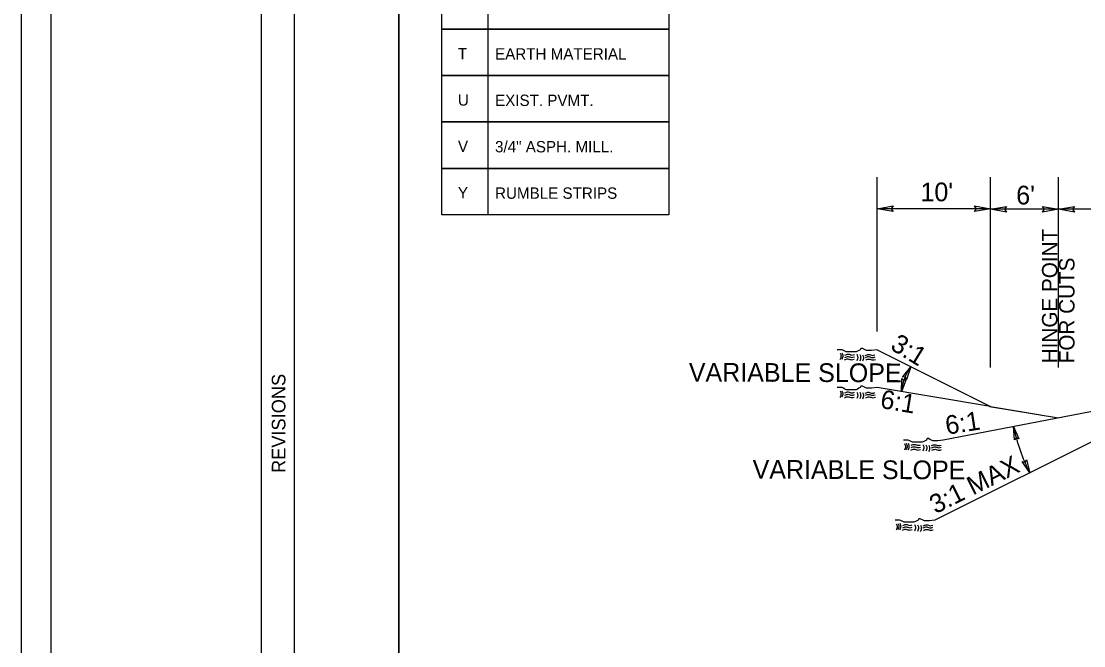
# Model space of a CAD drawing. Extents: x 2241081 to 2251104, y 658534 to 663427.
# Drawn here: x 2247635.5 to 2248103.9, y 661261.8 to 661537.1 of the extents above; entities that cross this region are included whole.
import ezdxf

# ---------------------------------------------------------------- set-up
doc = ezdxf.new("R2010")
doc.units = 0
for name, color, linetype in [('Old_Level_1', 7, 'Continuous'), ('Old_Level_2', 7, 'Continuous'), ('Prop Dimension', 7, 'Continuous'), ('Prop Dimension Text', 7, 'Continuous'), ('Prop Pavement Schedule Description CELL', 7, 'Continuous'), ('Prop PHM Text', 7, 'Continuous'), ('Sheet Block Revision CELL', 7, 'Continuous'), ('Sheet Cutting Line CELL', 7, 'Continuous'), ('Sheet Plan CELL', 7, 'Continuous'), ('Sheet Plot Border Inside CELL', 7, 'Continuous'), ('Sheet Plot Border Outside CELL', 7, 'Continuous'), ('Typical Hinge Slope Interstate CELL', 7, 'Continuous'), ('Typical Terminator CELL', 7, 'Continuous')]:
    doc.layers.add(name, color=color, linetype=linetype)

msp = doc.modelspace()

# ---------------------------------------------------------------- linework, layer by layer
at = {"layer": 'Old_Level_1'}
for p, q in [((2248012.78, 661392.23), (2248062.78, 661367.23)), ((2248062.78, 661367.23), (2248012.78, 661375.57)), ((2248150.8, 661373.4), (2248041.96, 661352.45)), ((2248062.78, 661367.23), (2248084.78, 661363.56))]:
    msp.add_line(p, q, dxfattribs=at)
for points in [[(2248012.78, 661392.23), (2248010.32, 661391.92), (2248009.7, 661391.92), (2248008.77, 661391.92), (2248008.16, 661391.92), (2248007.54, 661392.23), (2248006.93, 661392.54), (2248006.31, 661392.85), (2248005.69, 661392.85), (2248005.39, 661392.23), (2248004.77, 661391.92), (2248004.15, 661391.62), (2248003.54, 661391.31), (2248002.92, 661391.31), (2248002.3, 661391.31), (2248001.69, 661391.31), (2248001.07, 661391.31), (2248000.46, 661391.31), (2247999.84, 661391.31), (2247999.22, 661391.31), (2247998.61, 661391.62), (2247997.99, 661391.92), (2247997.38, 661392.23), (2247996.45, 661392.23), (2247995.83, 661392.23), (2247995.22, 661392.23)], [(2248012.78, 661375.57), (2248010.32, 661375.26), (2248009.7, 661375.26), (2248008.77, 661375.26), (2248008.16, 661375.26), (2248007.54, 661375.57), (2248006.93, 661375.88), (2248006.31, 661376.19), (2248005.69, 661376.18), (2248005.39, 661375.57), (2248004.77, 661375.26), (2248004.15, 661374.95), (2248003.54, 661374.64), (2248002.92, 661374.64), (2248002.3, 661374.64), (2248001.69, 661374.64), (2248001.07, 661374.64), (2248000.46, 661374.64), (2247999.84, 661374.64), (2247999.22, 661374.64), (2247998.61, 661374.95), (2247997.99, 661375.26), (2247997.38, 661375.57), (2247996.45, 661375.57), (2247995.83, 661375.57), (2247995.22, 661375.57)], [(2248041.96, 661352.45), (2248039.5, 661352.14), (2248038.88, 661352.14), (2248037.95, 661352.14), (2248037.34, 661352.14), (2248036.72, 661352.45), (2248036.11, 661352.76), (2248035.49, 661353.07), (2248034.87, 661353.07), (2248034.56, 661352.45), (2248033.95, 661352.14), (2248033.33, 661351.83), (2248032.72, 661351.53), (2248032.1, 661351.53), (2248031.48, 661351.53), (2248030.87, 661351.53), (2248030.25, 661351.53), (2248029.64, 661351.53), (2248029.02, 661351.53), (2248028.4, 661351.53), (2248027.79, 661351.83), (2248027.17, 661352.14), (2248026.56, 661352.45), (2248025.63, 661352.45), (2248025.01, 661352.45), (2248024.4, 661352.45)], [(2248038.3, 661317.15), (2248035.83, 661316.84), (2248035.21, 661316.84), (2248034.29, 661316.84), (2248033.67, 661316.84), (2248033.06, 661317.15), (2248032.44, 661317.46), (2248031.82, 661317.77), (2248031.21, 661317.77), (2248030.9, 661317.15), (2248030.28, 661316.84), (2248029.67, 661316.53), (2248029.05, 661316.22), (2248028.43, 661316.22), (2248027.82, 661316.22), (2248027.2, 661316.22), (2248026.59, 661316.22), (2248025.97, 661316.22), (2248025.35, 661316.22), (2248024.74, 661316.22), (2248024.12, 661316.53), (2248023.51, 661316.84), (2248022.89, 661317.15), (2248021.96, 661317.15), (2248021.35, 661317.15), (2248020.73, 661317.15)]]:
    msp.add_lwpolyline(points, dxfattribs=at)
for points in [[(2247996.47, 661390.79), (2247996.89, 661389.54), (2247996.43, 661387.89)], [(2247996.47, 661390.79), (2247996.89, 661389.54), (2247996.43, 661387.89)], [(2247997.25, 661390.87), (2247997.68, 661389.62), (2247997.22, 661387.98)], [(2247997.25, 661390.87), (2247997.68, 661389.62), (2247997.22, 661387.98)], [(2247998.46, 661387.8), (2247999.96, 661388.22), (2248001.56, 661387.82), (2248002.7, 661388.08)], [(2247998.46, 661387.8), (2247999.96, 661388.22), (2248001.56, 661387.82), (2248002.7, 661388.08)], [(2247998.57, 661388.85), (2248000.08, 661389.28), (2248001.66, 661388.87), (2248002.81, 661389.13)], [(2247998.57, 661388.85), (2248000.08, 661389.28), (2248001.66, 661388.87), (2248002.81, 661389.13)], [(2247998.58, 661389.9), (2248000.08, 661390.33), (2248001.68, 661389.93), (2248002.82, 661390.18)], [(2247998.58, 661389.9), (2248000.08, 661390.33), (2248001.68, 661389.93), (2248002.82, 661390.18)], [(2248003.84, 661390.25), (2248004.26, 661389.01), (2248003.81, 661387.37)], [(2248003.84, 661390.25), (2248004.26, 661389.01), (2248003.81, 661387.37)], [(2248005.15, 661390.15), (2248005.57, 661388.91), (2248005.12, 661387.26)], [(2248005.15, 661390.15), (2248005.57, 661388.91), (2248005.12, 661387.26)], [(2248006.36, 661390.04), (2248006.79, 661388.8), (2248006.33, 661387.16)], [(2248006.36, 661390.04), (2248006.79, 661388.8), (2248006.33, 661387.16)], [(2248007.61, 661389.76), (2248009.12, 661390.19), (2248010.7, 661389.78), (2248011.85, 661390.03)], [(2248007.61, 661389.76), (2248009.12, 661390.19), (2248010.7, 661389.78), (2248011.85, 661390.03)], [(2248007.65, 661388.81), (2248009.16, 661389.25), (2248010.74, 661388.84), (2248011.89, 661389.09)], [(2248007.65, 661388.81), (2248009.16, 661389.25), (2248010.74, 661388.84), (2248011.89, 661389.09)], [(2248007.8, 661387.72), (2248009.3, 661388.15), (2248010.9, 661387.74), (2248012.04, 661388)], [(2248007.8, 661387.72), (2248009.3, 661388.15), (2248010.9, 661387.74), (2248012.04, 661388)], [(2247996.47, 661374.12), (2247996.89, 661372.88), (2247996.43, 661371.23)], [(2247996.47, 661374.12), (2247996.89, 661372.88), (2247996.43, 661371.23)], [(2247997.25, 661374.2), (2247997.68, 661372.96), (2247997.22, 661371.31)], [(2247997.25, 661374.2), (2247997.68, 661372.96), (2247997.22, 661371.31)], [(2247998.46, 661371.13), (2247999.96, 661371.56), (2248001.56, 661371.16), (2248002.7, 661371.41)], [(2247998.46, 661371.13), (2247999.96, 661371.56), (2248001.56, 661371.16), (2248002.7, 661371.41)], [(2247998.57, 661372.19), (2248000.08, 661372.61), (2248001.66, 661372.21), (2248002.81, 661372.47)], [(2247998.57, 661372.19), (2248000.08, 661372.61), (2248001.66, 661372.21), (2248002.81, 661372.47)], [(2247998.58, 661373.23), (2248000.08, 661373.67), (2248001.68, 661373.26), (2248002.82, 661373.52)], [(2247998.58, 661373.23), (2248000.08, 661373.67), (2248001.68, 661373.26), (2248002.82, 661373.52)], [(2248003.84, 661373.59), (2248004.26, 661372.35), (2248003.81, 661370.7)], [(2248003.84, 661373.59), (2248004.26, 661372.35), (2248003.81, 661370.7)], [(2248005.15, 661373.49), (2248005.57, 661372.24), (2248005.12, 661370.59)], [(2248005.15, 661373.49), (2248005.57, 661372.24), (2248005.12, 661370.59)], [(2248006.36, 661373.38), (2248006.79, 661372.13), (2248006.33, 661370.49)], [(2248006.36, 661373.38), (2248006.79, 661372.13), (2248006.33, 661370.49)], [(2248007.61, 661373.09), (2248009.12, 661373.52), (2248010.7, 661373.11), (2248011.85, 661373.37)], [(2248007.61, 661373.09), (2248009.12, 661373.52), (2248010.7, 661373.11), (2248011.85, 661373.37)], [(2248007.65, 661372.15), (2248009.16, 661372.58), (2248010.74, 661372.17), (2248011.89, 661372.43)], [(2248007.65, 661372.15), (2248009.16, 661372.58), (2248010.74, 661372.17), (2248011.89, 661372.43)], [(2248007.8, 661371.06), (2248009.3, 661371.49), (2248010.9, 661371.08), (2248012.04, 661371.34)], [(2248007.8, 661371.06), (2248009.3, 661371.49), (2248010.9, 661371.08), (2248012.04, 661371.34)]]:
    msp.add_spline(points, degree=3, dxfattribs=at)
at = {"layer": 'Old_Level_2'}
for points in [[(2248024.92, 661350.86), (2248025.34, 661349.62), (2248024.89, 661347.97)], [(2248024.92, 661350.86), (2248025.34, 661349.62), (2248024.89, 661347.97)], [(2248025.65, 661351), (2248026.07, 661349.76), (2248025.61, 661348.11)], [(2248025.65, 661351), (2248026.07, 661349.76), (2248025.61, 661348.11)], [(2248026.43, 661351.09), (2248026.86, 661349.84), (2248026.4, 661348.2)], [(2248026.43, 661351.09), (2248026.86, 661349.84), (2248026.4, 661348.2)], [(2248027.63, 661348.01), (2248029.14, 661348.44), (2248030.73, 661348.04), (2248031.88, 661348.3)], [(2248027.63, 661348.01), (2248029.14, 661348.44), (2248030.73, 661348.04), (2248031.88, 661348.3)], [(2248027.75, 661349.07), (2248029.26, 661349.5), (2248030.84, 661349.09), (2248031.99, 661349.35)], [(2248027.75, 661349.07), (2248029.26, 661349.5), (2248030.84, 661349.09), (2248031.99, 661349.35)], [(2248027.76, 661350.12), (2248029.26, 661350.55), (2248030.86, 661350.14), (2248032, 661350.4)], [(2248027.76, 661350.12), (2248029.26, 661350.55), (2248030.86, 661350.14), (2248032, 661350.4)], [(2248033.02, 661350.47), (2248033.44, 661349.23), (2248032.99, 661347.58)], [(2248033.02, 661350.47), (2248033.44, 661349.23), (2248032.99, 661347.58)], [(2248034.33, 661350.37), (2248034.75, 661349.13), (2248034.3, 661347.48)], [(2248034.33, 661350.37), (2248034.75, 661349.13), (2248034.3, 661347.48)], [(2248035.54, 661350.26), (2248035.97, 661349.02), (2248035.51, 661347.37)], [(2248035.54, 661350.26), (2248035.97, 661349.02), (2248035.51, 661347.37)], [(2248036.79, 661349.98), (2248038.29, 661350.4), (2248039.88, 661350), (2248041.03, 661350.25)], [(2248036.79, 661349.98), (2248038.29, 661350.4), (2248039.88, 661350), (2248041.03, 661350.25)], [(2248036.83, 661349.03), (2248038.33, 661349.46), (2248039.92, 661349.05), (2248041.07, 661349.31)], [(2248036.83, 661349.03), (2248038.33, 661349.46), (2248039.92, 661349.05), (2248041.07, 661349.31)], [(2248036.98, 661347.94), (2248038.48, 661348.37), (2248040.08, 661347.96), (2248041.22, 661348.22)], [(2248021.26, 661315.56), (2248021.68, 661314.32), (2248021.22, 661312.67)], [(2248021.26, 661315.56), (2248021.68, 661314.32), (2248021.22, 661312.67)], [(2248021.99, 661315.7), (2248022.41, 661314.46), (2248021.95, 661312.81)], [(2248021.99, 661315.7), (2248022.41, 661314.46), (2248021.95, 661312.81)], [(2248022.76, 661315.78), (2248023.19, 661314.54), (2248022.73, 661312.9)], [(2248022.76, 661315.78), (2248023.19, 661314.54), (2248022.73, 661312.9)], [(2248023.97, 661312.71), (2248025.47, 661313.14), (2248027.07, 661312.74), (2248028.21, 661312.99)], [(2248023.97, 661312.71), (2248025.47, 661313.14), (2248027.07, 661312.74), (2248028.21, 661312.99)], [(2248024.09, 661314.81), (2248025.59, 661315.25), (2248027.19, 661314.84), (2248028.33, 661315.1)], [(2248024.09, 661314.81), (2248025.59, 661315.25), (2248027.19, 661314.84), (2248028.33, 661315.1)], [(2248024.09, 661313.77), (2248025.59, 661314.19), (2248027.18, 661313.79), (2248028.32, 661314.05)], [(2248024.09, 661313.77), (2248025.59, 661314.19), (2248027.18, 661313.79), (2248028.32, 661314.05)], [(2248029.35, 661315.17), (2248029.77, 661313.93), (2248029.32, 661312.28)], [(2248029.35, 661315.17), (2248029.77, 661313.93), (2248029.32, 661312.28)], [(2248030.66, 661315.07), (2248031.09, 661313.82), (2248030.64, 661312.18)], [(2248030.66, 661315.07), (2248031.09, 661313.82), (2248030.64, 661312.18)], [(2248031.88, 661314.96), (2248032.3, 661313.71), (2248031.84, 661312.07)], [(2248031.88, 661314.96), (2248032.3, 661313.71), (2248031.84, 661312.07)], [(2248033.12, 661314.67), (2248034.63, 661315.1), (2248036.21, 661314.7), (2248037.36, 661314.95)], [(2248033.12, 661314.67), (2248034.63, 661315.1), (2248036.21, 661314.7), (2248037.36, 661314.95)], [(2248033.16, 661313.73), (2248034.67, 661314.16), (2248036.25, 661313.75), (2248037.4, 661314.01)], [(2248033.16, 661313.73), (2248034.67, 661314.16), (2248036.25, 661313.75), (2248037.4, 661314.01)], [(2248033.31, 661312.64), (2248034.82, 661313.07), (2248036.41, 661312.66), (2248037.56, 661312.92)]]:
    msp.add_spline(points, degree=3, dxfattribs=at)
at = {"layer": 'Prop Dimension'}
for centre, radius, start, end in [((2248042.72, 661372.9), 19.12, 141.6676, 177.4305), ((2248152.28, 661374.81), 81.05, 191.6788, 206.9901)]:
    msp.add_arc(centre, radius, start, end, dxfattribs=at)
at = {"layer": 'Prop Dimension Text'}
for p, q in [((2248012.78, 661400.27), (2248012.78, 661468.37)), ((2248062.78, 661384.48), (2248062.78, 661468.37)), ((2248092.78, 661384.48), (2248092.78, 661468.37)), ((2248012.78, 661454.57), (2248012.78, 661454.57)), ((2248062.78, 661454.44), (2248012.78, 661454.44)), ((2248062.78, 661454.57), (2248062.78, 661454.57)), ((2248092.78, 661454.18), (2248062.78, 661454.18)), ((2248150.79, 661454.18), (2248092.78, 661454.18))]:
    msp.add_line(p, q, dxfattribs=at)
at = {"layer": 'Prop Pavement Schedule Description CELL'}
for points in [[(2247841.4, 661533.59), (2247820.95, 661533.59), (2247820.95, 661554.04), (2247920.95, 661554.04), (2247920.95, 661533.59), (2247841.4, 661533.59), (2247841.4, 661554.04)], [(2247841.4, 661513.14), (2247820.95, 661513.14), (2247820.95, 661533.59), (2247920.95, 661533.59), (2247920.95, 661513.14), (2247841.4, 661513.14), (2247841.4, 661533.59)], [(2247841.4, 661492.68), (2247820.95, 661492.68), (2247820.95, 661513.14), (2247920.95, 661513.14), (2247920.95, 661492.68), (2247841.4, 661492.68), (2247841.4, 661513.14)], [(2247841.4, 661472.23), (2247820.95, 661472.23), (2247820.95, 661492.68), (2247920.95, 661492.68), (2247920.95, 661472.23), (2247841.4, 661472.23), (2247841.4, 661492.68)], [(2247841.4, 661451.77), (2247820.95, 661451.77), (2247820.95, 661472.23), (2247920.95, 661472.23), (2247920.95, 661451.77), (2247841.4, 661451.77), (2247841.4, 661472.23)]]:
    msp.add_lwpolyline(points, dxfattribs=at)
at = {"layer": 'Sheet Block Revision CELL'}
msp.add_line((2247756.02, 660961.78), (2247756.01, 661752.42), dxfattribs=at)
msp.add_lwpolyline([(2247741.47, 660961.75), (2247741.47, 661752.4), (2247802.01, 661752.43), (2247802.01, 660961.78)], close=True, dxfattribs=at)
at = {"layer": 'Sheet Cutting Line CELL'}
msp.add_line((2247635.51, 661819.27), (2247635.51, 660724.27), dxfattribs=at)
at = {"layer": 'Sheet Plan CELL'}
for points in [[(2247801.99, 660746.78), (2247801.97, 661796.75), (2249101.96, 661796.79), (2249101.97, 661646.73), (2249302.01, 661646.71), (2249302.01, 660746.78)], [(2249302.03, 661796.78), (2247802, 661796.78), (2247801.99, 660746.78), (2249302.01, 660746.78)]]:
    msp.add_lwpolyline(points, close=True, dxfattribs=at)
at = {"layer": 'Sheet Plot Border Inside CELL'}
msp.add_lwpolyline([(2247648.51, 660744.27), (2249314.49, 660744.28), (2249314.51, 661799.26), (2247648.51, 661799.27)], close=True, dxfattribs=at)
at = {"layer": 'Sheet Plot Border Outside CELL'}
msp.add_lwpolyline([(2247635.51, 660724.27), (2249319.01, 660724.26), (2249319.01, 661819.26), (2247635.51, 661819.27)], close=True, dxfattribs=at)
at = {"layer": 'Typical Hinge Slope Interstate CELL'}
for p, q in [((2248150.8, 661373.4), (2248038.3, 661317.15)), ((2248062.28, 661367.31), (2248092.78, 661362.23))]:
    msp.add_line(p, q, dxfattribs=at)
at = {"layer": 'Typical Terminator CELL'}
for points in [[(2248019.81, 661453.23), (2248012.78, 661454.44), (2248019.85, 661455.69), (2248018.95, 661454.44)], [(2248055.75, 661455.65), (2248062.78, 661454.44), (2248055.71, 661453.19), (2248056.61, 661454.44)], [(2248069.81, 661452.97), (2248062.78, 661454.18), (2248069.85, 661455.43), (2248068.95, 661454.18)], [(2248085.75, 661455.39), (2248092.78, 661454.18), (2248085.71, 661452.93), (2248086.61, 661454.18)], [(2248099.81, 661452.97), (2248092.78, 661454.18), (2248099.85, 661455.43), (2248098.95, 661454.18)], [(2248024.06, 661380.19), (2248027.72, 661384.76), (2248025.81, 661379.19), (2248025.27, 661380.33)], [(2248025.62, 661379.26), (2248023.62, 661373.76), (2248023.64, 661379.65), (2248024.52, 661378.74)], [(2248073.3, 661352.57), (2248072.91, 661358.41), (2248075.27, 661353.01), (2248074.1, 661353.49)], [(2248078.65, 661343.71), (2248080.06, 661338.03), (2248076.79, 661342.93), (2248078.02, 661342.66)]]:
    msp.add_lwpolyline(points, close=True, dxfattribs=at)

# ---------------------------------------------------------------- texts
at = {"layer": 'Prop Dimension Text'}
for s, rotation, p in [("10'", 359.9999, (2248031.92, 661457.71)), ("6'", 359.9999, (2248074.14, 661456.31)), ('6:1', 8.8656, (2248043.53, 661354.78))]:
    msp.add_text(s, height=8.25, rotation=rotation, dxfattribs=at).set_placement(p)
at = {"layer": 'Prop Pavement Schedule Description CELL'}
for s, p in [('T', (2247828, 661520.32)), (' EARTH MATERIAL', (2247842.52, 661520.18)), ('U', (2247828, 661499.86)), (' EXIST. PVMT.', (2247842.52, 661499.72)), ('V', (2247828.02, 661479.41)), (' 3/4" ASPH. MILL.', (2247842.52, 661479.27)), ('Y', (2247828, 661458.96)), (' RUMBLE STRIPS', (2247842.52, 661458.81))]:
    msp.add_text(s, height=5, dxfattribs=at).set_placement(p)
at = {"layer": 'Prop PHM Text'}
for s, height, p in [('HINGE POINT', 6.8193, (2248092.31, 661386.29)), ('FOR CUTS', 6.819, (2248099.82, 661386.29))]:
    msp.add_text(s, height=height, rotation=89.9999, dxfattribs=at).set_placement(p)
at = {"layer": 'Sheet Block Revision CELL'}
msp.add_text('REVISIONS', height=6, rotation=89.9999, dxfattribs=at).set_placement((2247751.97, 661337.93))
at = {"layer": 'Typical Hinge Slope Interstate CELL'}
for s, rotation, p in [('3:1', 328.4414, (2248018.17, 661392.75)), ('VARIABLE SLOPE', 359.8157, (2247929.78, 661378.23)), ('6:1', 350.5376, (2248013.84, 661366.62)), ('VARIABLE SLOPE', 359.8157, (2247957.91, 661335.42)), ('3:1 MAX', 26.565, (2248038.54, 661319.73))]:
    msp.add_text(s, height=8.25, rotation=rotation, dxfattribs=at).set_placement(p)

doc.saveas('drawing.dxf')
